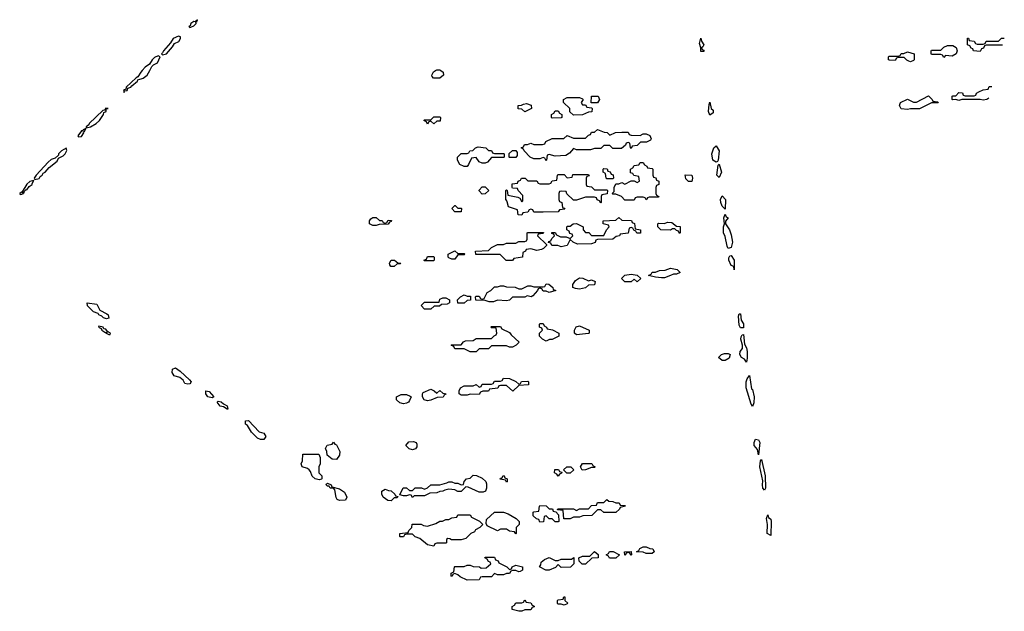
# Model space of a CAD drawing. Header units: inches. Extents: x 2701323 to 2964515, y 494916 to 722124.
# Tile 394 of 656: x 2802403 to 2808889, y 706438 to 710335. Entities that reach past the tile are written whole.
import ezdxf

# ---------------------------------------------------------------- set-up
doc = ezdxf.new("R2010")
doc.units = ezdxf.units.IN
doc.header["$MEASUREMENT"] = 0
doc.layers.add('C8700', color=7, linetype='Continuous')
doc.layers.add('C8701', color=7, linetype='Continuous')

msp = doc.modelspace()

# ---------------------------------------------------------------- linework, layer by layer
at = {"layer": 'C8700', "color": 2}
for points, elevation in [([(2803210.4, 710000), (2803201.6, 709990), (2803182, 709958), (2803170, 709952), (2803104, 709890), (2803102, 709878), (2803087.3, 709870), (2803090, 709854), (2803092.9, 709867.1), (2803110, 709868.4), (2803116, 709884), (2803134.5, 709890), (2803140.5, 709899.5), (2803179.5, 709930), (2803181.6, 709938.4), (2803217.2, 709950), (2803242.9, 709970), (2803259.8, 710000)], 6), ([(2805177, 710000), (2805192, 709990), (2805194, 709970), (2805170, 709948.7), (2805128.7, 709948.7), (2805120.4, 709960.4), (2805118, 709970), (2805128.7, 709991.3), (2805142.5, 710000)], 2), ([(2808787.8, 709817.3), (2808774, 709810), (2808750, 709804), (2808730, 709808.7), (2808610, 709808), (2808590, 709802), (2808570, 709808), (2808550, 709806), (2808546, 709810), (2808546, 709830), (2808550, 709834), (2808570, 709834), (2808590, 709854), (2808612.7, 709852.7), (2808618, 709838), (2808630, 709834), (2808690, 709834), (2808702, 709838), (2808706, 709850), (2808720.4, 709859.6), (2808748.4, 709871.6), (2808782, 709878), (2808790, 709894), (2808807.4, 709894)], 2)]:
    msp.add_lwpolyline(points, dxfattribs=dict(at, elevation=elevation))
for points, elevation in [([(2806110, 709774), (2806130, 709774), (2806138, 709758), (2806170, 709754), (2806174, 709750), (2806172.7, 709727.3), (2806150, 709726), (2806110, 709708), (2806050, 709706), (2806027.3, 709727.3), (2806026, 709750), (2805986, 709790), (2805986, 709810), (2806010, 709822), (2806090, 709822), (2806110, 709814), (2806114, 709810), (2806102, 709790)], 2), ([(2806210, 709786), (2806167.3, 709787.3), (2806168.9, 709831.1), (2806214, 709830), (2806222, 709810)], 2), ([(2808450, 709786), (2808410, 709788), (2808330, 709748), (2808270, 709748), (2808250, 709742), (2808210, 709748), (2808198, 709770), (2808206, 709790), (2808250, 709812), (2808290, 709792), (2808310, 709792), (2808390, 709832), (2808414, 709810), (2808418, 709798), (2808450, 709794), (2808454, 709790)], 2), ([(2805730, 709728.7), (2805710, 709746), (2805687.3, 709747.3), (2805686, 709770), (2805708.4, 709771.6), (2805721.2, 709778.8), (2805742, 709782), (2805771.3, 709771.3), (2805774, 709750)], 2), ([(2806950, 709706), (2806941.2, 709730), (2806944, 709776), (2806950, 709792), (2806958, 709750), (2806970, 709738), (2806971.8, 709730), (2806970, 709722)], 2), ([(2802970, 709752.3), (2802962, 709738), (2802950, 709736), (2802860.7, 709650), (2802858, 709642), (2802840.7, 709630), (2802841.4, 709621.4), (2802870, 709628.9), (2802906, 709650), (2802929.4, 709670), (2802954, 709710), (2802957.2, 709722.8), (2802971.8, 709730), (2802973.2, 709746.8), (2802986, 709750)], 6), ([(2805130, 709648), (2805110, 709666), (2805098, 709662), (2805090, 709646), (2805082, 709662), (2805066, 709670), (2805070, 709674), (2805110, 709674), (2805130, 709694), (2805170, 709694), (2805174, 709690), (2805172.7, 709667.3), (2805150, 709666)], 2), ([(2805910, 709686), (2805906, 709690), (2805906, 709710), (2805922, 709718), (2805930, 709734), (2805950, 709734), (2805958, 709718), (2805974, 709710), (2805974, 709690), (2805970, 709688)], 2), ([(2802838, 709618), (2802821, 709610), (2802818, 709602), (2802810, 709602.7), (2802786, 709570), (2802790, 709564), (2802810, 709564.9), (2802825.2, 709590), (2802823.1, 709596.9), (2802830, 709598)], 6), ([(2806290, 709574), (2806328.4, 709591.6), (2806370, 709594), (2806410, 709594), (2806418, 709578), (2806430, 709574), (2806490, 709572), (2806510, 709582), (2806530, 709582), (2806552.7, 709572.7), (2806562, 709550), (2806558, 709542), (2806531.1, 709528.9), (2806492.7, 709527.3), (2806470, 709506), (2806438, 709502), (2806430, 709486), (2806426, 709490), (2806422, 709522), (2806410, 709526), (2806398, 709522), (2806392.7, 709507.3), (2806367.3, 709487.3), (2806310, 709486), (2806290, 709506), (2806250, 709506), (2806230, 709486), (2806190, 709486), (2806163.6, 709476.4), (2806070, 709478), (2806050, 709486), (2806023.6, 709456.4), (2805999.6, 709440.4), (2805930, 709435.3), (2805890, 709446), (2805878, 709442), (2805874, 709410), (2805870, 709406), (2805862, 709422), (2805850, 709426), (2805830, 709418), (2805790, 709418), (2805766, 709430), (2805726, 709470), (2805722, 709482), (2805706, 709490), (2805722, 709498), (2805728.4, 709511.6), (2805747.3, 709512.7), (2805770, 709522), (2805790, 709512), (2805847.3, 709512.7), (2805862, 709518), (2805868.4, 709531.6), (2805910, 709552), (2805987.3, 709552.7), (2806010, 709572), (2806050, 709554), (2806130, 709554), (2806150, 709574), (2806162, 709578), (2806170, 709594), (2806190, 709594), (2806210, 709612), (2806252.7, 709592.7), (2806271.6, 709591.6)], 2), ([(2805490, 709474), (2805510, 709474), (2805518, 709458), (2805530, 709454), (2805590, 709454), (2805594, 709450), (2805594, 709430), (2805590, 709426), (2805510, 709426), (2805483.6, 709396.4), (2805470, 709388.7), (2805448.9, 709388.9), (2805430, 709398), (2805410, 709426), (2805378, 709422), (2805359.8, 709380.2), (2805350, 709368.7), (2805330, 709368.7), (2805301.2, 709381.2), (2805286, 709410), (2805286, 709430), (2805310, 709454), (2805350, 709454), (2805362, 709458), (2805368.4, 709471.6), (2805387.3, 709472.7), (2805406, 709490), (2805423.1, 709496.9), (2805474, 709490)], 2), ([(2806990, 709395.3), (2806968, 709410), (2806962, 709450), (2806975.3, 709490), (2806990, 709504.7), (2807010.2, 709470), (2807004.7, 709410), (2806999.8, 709400.2)], 2), ([(2802710, 709488), (2802677.3, 709470), (2802659.1, 709450), (2802658, 709442), (2802636.7, 709423.3), (2802610, 709413.3), (2802590, 709397), (2802510.8, 709310), (2802498.8, 709290), (2802502, 709282), (2802530, 709288.9), (2802537.7, 709302.3), (2802550, 709310.8), (2802557.1, 709322.9), (2802571.3, 709330), (2802598, 709362), (2802650, 709403), (2802658, 709422), (2802690, 709438.4), (2802702.9, 709450), (2802713.8, 709473.8)], 6), ([(2805630, 709426), (2805626, 709430), (2805627.3, 709452.7), (2805650, 709474), (2805670, 709474), (2805679.6, 709459.6), (2805679.6, 709440.4), (2805670, 709426)], 2), ([(2806530, 709148), (2806522, 709162), (2806510, 709166), (2806470, 709166), (2806458, 709162), (2806450, 709146), (2806390, 709146), (2806366, 709170), (2806330, 709186), (2806310, 709186), (2806306, 709190), (2806318, 709202), (2806318, 709230), (2806330, 709254), (2806350, 709254), (2806370, 709262), (2806390, 709252), (2806430, 709274), (2806450, 709274), (2806470, 709262), (2806486, 709270), (2806482, 709302), (2806447.3, 709307.3), (2806442, 709322), (2806426, 709326), (2806426, 709350), (2806442, 709358), (2806450, 709374), (2806482, 709378), (2806490, 709394), (2806510, 709394), (2806518, 709378), (2806534, 709370), (2806538, 709358), (2806570, 709354), (2806574, 709350), (2806574, 709310), (2806578, 709298), (2806592.7, 709292.7), (2806598, 709278), (2806614, 709270), (2806614, 709250), (2806598, 709242), (2806594, 709230), (2806594, 709190), (2806598, 709178), (2806614, 709170), (2806610, 709166), (2806550, 709166), (2806538, 709162)], 2), ([(2807010, 709295.3), (2806995.3, 709310), (2807003.1, 709376.9), (2807010, 709382), (2807026, 709330)], 2), ([(2806190, 709214), (2806270, 709214), (2806274, 709210), (2806272.7, 709187.3), (2806238, 709182), (2806234, 709170), (2806234, 709130), (2806230, 709126), (2806222, 709142), (2806207.3, 709147.3), (2806202, 709162), (2806190, 709166), (2806130, 709166), (2806070, 709146), (2806050, 709146), (2806007.3, 709187.3), (2806002, 709202), (2805970, 709206), (2805958, 709202), (2805954, 709190), (2805954, 709150), (2805958, 709138), (2805974, 709130), (2805978, 709098), (2805990, 709094), (2805992.7, 709087.3), (2805958, 709082), (2805950, 709068), (2805850, 709066), (2805790, 709066), (2805782, 709082), (2805770, 709086), (2805758, 709082), (2805750, 709066), (2805718, 709062), (2805710, 709048), (2805686, 709050), (2805682, 709082), (2805622, 709102), (2805614.6, 709134.6), (2805610, 709146), (2805606, 709146), (2805606, 709210), (2805610, 709214), (2805614, 709210), (2805618, 709178), (2805684.7, 709164.7), (2805698, 709158), (2805710, 709134), (2805718, 709142), (2805716.4, 709176.4), (2805686, 709210), (2805682, 709222), (2805650, 709226), (2805646, 709230), (2805647.3, 709252.7), (2805682, 709258), (2805686, 709270), (2805702, 709278), (2805708.4, 709291.6), (2805731.6, 709291.6), (2805750, 709274), (2805810, 709274), (2805818, 709258), (2805830, 709254), (2805890, 709254), (2805902, 709258), (2805910, 709274), (2805942, 709278), (2805946, 709310), (2805950, 709314), (2805990, 709314), (2806010, 709294), (2806042, 709298), (2806046, 709314), (2806150, 709314), (2806154, 709306), (2806138, 709302), (2806134, 709290), (2806134, 709250), (2806138, 709238), (2806170, 709234)], 2), ([(2806270, 709286), (2806266, 709290), (2806262, 709322), (2806246, 709330), (2806246, 709350), (2806250, 709354), (2806271.6, 709351.6), (2806278, 709338), (2806292.7, 709332.7), (2806298, 709318), (2806312.7, 709312.7), (2806314, 709290), (2806310, 709286)], 2), ([(2806830, 709268), (2806808.4, 709268.4), (2806790, 709286), (2806787.3, 709312.7), (2806831.1, 709311.1), (2806834, 709290)], 2), ([(2802495.3, 709275.3), (2802470, 709269.2), (2802450, 709251.8), (2802419.8, 709200.2), (2802402.8, 709190), (2802404.5, 709184.5), (2802410, 709184), (2802428, 709190), (2802422, 709198), (2802430, 709192), (2802434.2, 709205.8), (2802444.7, 709215.3), (2802450, 709214), (2802464.8, 709235.2), (2802486, 709250), (2802484.7, 709255.3)], 6), ([(2805450, 709186), (2805428.4, 709208.4), (2805428.4, 709211.6), (2805450, 709234), (2805470, 709234), (2805494, 709210), (2805470, 709188)], 2), ([(2807050, 709086), (2807030, 709106), (2807022, 709130), (2807019, 709150), (2807030, 709174), (2807051.7, 709150)], 2), ([(2805290, 709094), (2805310, 709094), (2805314, 709090), (2805310, 709068), (2805269, 709069), (2805248.4, 709091.6), (2805268.4, 709111.6), (2805271.6, 709111.6)], 2), ([(2807070, 708828), (2807062.7, 708842.7), (2807050, 708906), (2807038, 708930), (2807038, 708970), (2807046, 708990), (2807042, 709030), (2807050, 709054), (2807056, 709036), (2807070.3, 709030), (2807052.7, 709007.3), (2807052, 708990), (2807078, 708950), (2807090, 708918), (2807098.9, 708870), (2807090, 708833.2)], 2), ([(2804810, 708994), (2804822, 708998), (2804830, 709014), (2804852.7, 709012.7), (2804850, 709006), (2804838, 709002), (2804830, 708988), (2804770, 708986), (2804750, 708978), (2804730, 708978), (2804708, 708990), (2804708, 709010), (2804716.4, 709023.6), (2804730, 709032), (2804750, 709032), (2804772.7, 709012.7), (2804791.6, 709011.6), (2804798, 708998)], 2), ([(2806468.4, 708928.4), (2806462, 708942), (2806447.3, 708947.3), (2806442, 708962), (2806430, 708966), (2806418, 708962), (2806411.6, 708928.4), (2806358, 708922), (2806354, 708910), (2806332.7, 708907.3), (2806310, 708888), (2806210, 708886), (2806198, 708882), (2806192.7, 708867.3), (2806170, 708858), (2806076.4, 708856.4), (2806048.4, 708868.4), (2806030, 708886), (2806010, 708848), (2805970, 708838), (2805947.3, 708847.3), (2805908, 708848), (2805902, 708862), (2805886, 708866), (2805887.3, 708872.7), (2805902, 708878), (2805907.3, 708892.7), (2805926, 708910), (2805922, 708922), (2805907.3, 708927.3), (2805907.3, 708932.7), (2805930, 708934), (2805938, 708918), (2805964.7, 708904.7), (2806003.6, 708903.6), (2806030, 708894), (2806046, 708910), (2806042, 708922), (2806027.3, 708927.3), (2806022, 708942), (2806006, 708950), (2806006, 708970), (2806010, 708974), (2806030, 708974), (2806048.9, 708991.1), (2806070, 708991.3), (2806114, 708970), (2806114, 708950), (2806130, 708934), (2806152.7, 708932.7), (2806170, 708914), (2806250, 708914), (2806268.4, 708951.6), (2806286, 708970), (2806282, 708982), (2806246, 708990), (2806246, 709010), (2806330, 709014), (2806350, 709032), (2806370, 709014), (2806432.7, 709012.7), (2806438, 708998), (2806451.6, 708991.6), (2806458, 708958), (2806492, 708950), (2806491.3, 708928.7)], 2), ([(2806750, 708926), (2806742, 708942), (2806730, 708946), (2806718, 708958), (2806703.6, 708956.4), (2806690, 708948), (2806626, 708950), (2806606, 708970), (2806606, 708990), (2806610, 708994), (2806650, 708992), (2806670, 709002), (2806699.6, 708999.6), (2806730, 708974), (2806752.7, 708972.7), (2806754, 708930)], 2), ([(2805810, 708815.3), (2805770, 708826), (2805738, 708822), (2805734, 708810), (2805718, 708802), (2805714, 708770), (2805658, 708762), (2805650, 708748), (2805608.4, 708748.4), (2805567.3, 708787.3), (2805408.4, 708788.4), (2805406, 708810), (2805490, 708814), (2805510, 708834), (2805550, 708854), (2805590, 708854), (2805610, 708862), (2805670, 708862), (2805690, 708874), (2805730, 708874), (2805742, 708878), (2805746, 708890), (2805746, 708930), (2805750, 708934), (2805852.7, 708932.7), (2805850, 708926), (2805818, 708922), (2805814, 708910), (2805874, 708854), (2805872.7, 708847.3), (2805852.7, 708827.3), (2805839.6, 708820.4)], 2), ([(2805290, 708794), (2805330, 708794), (2805334, 708790), (2805330, 708786), (2805290, 708786), (2805270, 708758), (2805250, 708758), (2805230, 708766), (2805226, 708770), (2805226, 708790), (2805270, 708812)], 2), ([(2807110, 708686), (2807106, 708710), (2807090, 708715.3), (2807073.2, 708750), (2807074, 708766), (2807081.2, 708778.8), (2807090, 708781), (2807110.3, 708750)], 2), ([(2804848.7, 708708.7), (2804840.4, 708720.4), (2804838, 708730), (2804849, 708751), (2804871.1, 708751.1), (2804892.7, 708732.7), (2804914, 708730), (2804910, 708726), (2804890, 708726), (2804870, 708708.7)], 2), ([(2805070, 708746), (2805066, 708750), (2805082, 708758), (2805090, 708774), (2805130, 708774), (2805134, 708770), (2805134, 708750), (2805130, 708746)], 2), ([(2806470, 708608.7), (2806450, 708626), (2806430, 708608), (2806390, 708608), (2806366, 708630), (2806390, 708652), (2806430, 708658), (2806471.1, 708651.1), (2806494, 708630)], 2), ([(2806630, 708635.3), (2806590, 708638), (2806546, 708650), (2806562, 708658), (2806570, 708672), (2806590, 708672), (2806616.4, 708683.6), (2806655.3, 708684.7), (2806690, 708698), (2806734, 708690), (2806754, 708670), (2806730, 708658), (2806710, 708658), (2806690, 708648.7), (2806650, 708635.3)], 2), ([(2805890, 708538), (2805870, 708546), (2805850, 708546), (2805842, 708562), (2805830, 708566), (2805818, 708562), (2805814, 708550), (2805783.6, 708516.4), (2805771.1, 708508.9), (2805744.7, 708515.3), (2805730, 708508), (2805650, 708508), (2805630, 708488), (2805610, 708482), (2805550, 708488), (2805523.6, 708476.4), (2805496.4, 708476.4), (2805470, 708486), (2805408, 708488), (2805406, 708510), (2805410, 708514), (2805430, 708514), (2805438, 708498), (2805450, 708494), (2805462, 708498), (2805482, 708538), (2805506, 708550), (2805530, 708574), (2805550, 708574), (2805570, 708582), (2805590, 708582), (2805610, 708574), (2805667.3, 708572.7), (2805690, 708562), (2805710, 708562), (2805750, 708582), (2805770, 708582), (2805790, 708574), (2805850, 708574), (2805862, 708578), (2805870, 708594), (2805887.3, 708592.7), (2805914, 708570), (2805918, 708558), (2805934, 708550)], 2), ([(2806150, 708614), (2806170, 708622), (2806194, 708610), (2806190, 708588), (2806150, 708586), (2806130, 708568), (2806090, 708559), (2806063.1, 708563.1), (2806046, 708570), (2806046, 708590), (2806063.1, 708616.9), (2806090, 708634), (2806111.6, 708631.6)], 2), ([(2805330, 708468), (2805288.4, 708468.4), (2805286, 708490), (2805306, 708510), (2805330, 708522), (2805350, 708514), (2805372.7, 708512.7), (2805372.7, 708487.3), (2805350, 708486)], 2), ([(2802975.2, 708364.8), (2802955.3, 708370), (2802942.9, 708382.9), (2802925.2, 708390), (2802918.9, 708398.9), (2802889.6, 708410), (2802849.5, 708450), (2802848, 708470), (2802910, 708462), (2802930, 708422), (2802977.3, 708397.3), (2802984.7, 708390), (2802990, 708369)], 2), ([(2805110, 708428.7), (2805069, 708429), (2805048, 708452), (2805070, 708474), (2805166, 708474), (2805170, 708494), (2805190, 708502), (2805210, 708502), (2805234, 708490), (2805234, 708470), (2805219.6, 708460.4), (2805182, 708458), (2805168.4, 708448.4), (2805132.7, 708447.3)], 2), ([(2807150, 708306), (2807143.2, 708323.2), (2807138, 708382), (2807142, 708398), (2807150, 708398), (2807155.9, 708355.9), (2807171.4, 708331.4), (2807170, 708306)], 2), ([(2805870, 708218), (2805846, 708230), (2805826, 708250), (2805826, 708270), (2805846, 708290), (2805842, 708302), (2805826, 708310), (2805826, 708330), (2805830, 708334), (2805850, 708334), (2805858, 708318), (2805874, 708310), (2805878, 708298), (2805911.6, 708291.6), (2805954, 708270), (2805954, 708250), (2805910, 708228), (2805892.7, 708227.3)], 2), ([(2802923.6, 708316.4), (2802922, 708310), (2802939.8, 708299.8), (2802944.7, 708290), (2802970, 708272), (2802978, 708278), (2802972, 708270), (2802990, 708261), (2802998, 708262), (2803002, 708270), (2802980.2, 708280.2), (2802970, 708296), (2802958, 708298), (2802953.2, 708310)], 6), ([(2805630, 708178), (2805610, 708186), (2805510, 708186), (2805490, 708166), (2805430, 708166), (2805410, 708148), (2805370, 708148), (2805330, 708166), (2805270, 708166), (2805262, 708182), (2805246, 708190), (2805250, 708194), (2805310, 708194), (2805327.3, 708212.7), (2805340.4, 708219.6), (2805390, 708222), (2805410, 708234), (2805510, 708234), (2805527.3, 708252.7), (2805542, 708258), (2805546, 708270), (2805542, 708302), (2805510, 708306), (2805506, 708310), (2805510, 708314), (2805570, 708314), (2805578, 708298), (2805630, 708274), (2805639.6, 708259.6), (2805694, 708210), (2805674, 708190), (2805650, 708178)], 2), ([(2806070, 708258), (2806058, 708270), (2806058, 708290), (2806068.7, 708311.3), (2806090, 708318), (2806154, 708290), (2806154, 708270), (2806150, 708268)], 2), ([(2807190, 708078), (2807178, 708098), (2807158, 708110), (2807146, 708130), (2807148.7, 708150), (2807164, 708170), (2807164, 708190), (2807154, 708230), (2807155.3, 708244.7), (2807162, 708258), (2807170, 708262), (2807178, 708198), (2807190, 708174), (2807194.6, 708150), (2807195.6, 708104.4)], 2), ([(2807050, 708089.2), (2807029.3, 708089.3), (2807006, 708110), (2807026, 708130), (2807044.7, 708135.3), (2807070, 708136), (2807082, 708130), (2807075.3, 708104.7)], 2), ([(2803510, 707934), (2803490, 707939.3), (2803479.7, 707959.7), (2803458.7, 707978.7), (2803420.9, 707990), (2803408.2, 708010), (2803410, 708032), (2803430, 708041), (2803460.7, 708020.7), (2803522, 707962), (2803532, 707950), (2803530, 707946), (2803523.6, 707936.4)], 2), ([(2805690, 707934), (2805702, 707938), (2805708.4, 707951.6), (2805750, 707954), (2805754, 707950), (2805754, 707930), (2805690, 707926), (2805651.6, 707888.4), (2805610, 707926), (2805570, 707926), (2805558, 707922), (2805551.6, 707908.4), (2805498, 707902), (2805491.6, 707888.4), (2805452.7, 707887.3), (2805438, 707882), (2805430, 707866), (2805370, 707868.7), (2805350, 707862), (2805310, 707862), (2805298, 707870), (2805298, 707890), (2805306, 707910), (2805330, 707922), (2805390, 707922), (2805410, 707932), (2805430, 707914), (2805442, 707918), (2805450, 707934), (2805510, 707934), (2805522, 707938), (2805530, 707954), (2805570, 707954), (2805582, 707958), (2805590, 707974), (2805630, 707972), (2805671.6, 707951.6)], 2), ([(2807230, 707788), (2807222, 707802), (2807188.7, 707910), (2807188.9, 707948.9), (2807194, 707970), (2807210, 707991.3), (2807224, 707904), (2807230, 707898), (2807240.4, 707850), (2807238, 707810)], 2), ([(2803670, 707844), (2803641.2, 707850), (2803629.3, 707870.7), (2803628.9, 707891.1), (2803650, 707884.7), (2803682, 707850)], 2), ([(2805150, 707874), (2805170, 707892), (2805190, 707874), (2805212, 707870), (2805198, 707862), (2805191.6, 707848.4), (2805152.7, 707847.3), (2805110, 707828.7), (2805090, 707824), (2805068, 707830), (2805055.3, 707850), (2805055.3, 707870), (2805061.2, 707878.8), (2805110, 707902), (2805134, 707890)], 2), ([(2803770, 707769), (2803744.7, 707784.7), (2803724, 707790), (2803704.7, 707815.3), (2803710, 707822), (2803730, 707818), (2803744.7, 707804.7), (2803770, 707792), (2803774, 707770)], 2), ([(2804930, 707804), (2804906, 707810), (2804886, 707830), (2804886, 707850), (2804914.6, 707865.4), (2804950, 707866), (2804976, 707856), (2804982, 707850), (2804970, 707826), (2804963.6, 707816.4), (2804950, 707808.7)], 2), ([(2804010, 707569.6), (2803990, 707569.6), (2803970, 707579.3), (2803930, 707617.2), (2803902.7, 707662.7), (2803889.4, 707670), (2803890, 707692), (2803910, 707694), (2803981, 707621), (2804011.1, 707611.1), (2804024.7, 707590)], 2), ([(2804490, 707438), (2804460.4, 707440.4), (2804427.3, 707467.3), (2804426, 707490), (2804418, 707510), (2804427.3, 707532.7), (2804462, 707538), (2804470, 707552), (2804478, 707538), (2804490, 707534), (2804511, 707490), (2804510, 707466)], 2), ([(2804990, 707502), (2804968.9, 707508.9), (2804946, 707530), (2804965.2, 707554.8), (2804997.3, 707557.3), (2805014, 707550), (2805019.6, 707539.6), (2805019.6, 707520.4), (2805010, 707508)], 2), ([(2807270, 707468), (2807264, 707504), (2807242, 707530), (2807242, 707550), (2807250, 707572), (2807270, 707566.8), (2807278.4, 707550)], 2), ([(2804375.3, 707304.7), (2804349, 707310), (2804330, 707329), (2804319, 707359), (2804309.2, 707369.2), (2804298, 707378), (2804264, 707390), (2804258, 707410), (2804266, 707430), (2804267.3, 707472.7), (2804372.7, 707472.7), (2804382, 707450), (2804382, 707410), (2804374, 707390), (2804374, 707350), (2804394, 707330), (2804394, 707310), (2804390, 707308)], 2), ([(2807310, 707235.3), (2807299, 707250), (2807295.3, 707270), (2807298, 707298), (2807279.3, 707390), (2807282, 707430), (2807290, 707438), (2807313.1, 707330), (2807315.5, 707250)], 2), ([(2805950, 707328), (2805942, 707342), (2805926, 707350), (2805928.4, 707371.6), (2805951.6, 707371.6), (2805958, 707358), (2805974, 707354), (2805972.7, 707347.3), (2805958, 707342)], 2), ([(2806008, 707348), (2805986, 707370), (2806006, 707390), (2806034, 707390), (2806054, 707370), (2806030, 707348.7)], 2), ([(2806108.4, 707368.4), (2806100.4, 707380.4), (2806098, 707390), (2806110, 707411.3), (2806171.6, 707411.6), (2806178, 707398), (2806194, 707390), (2806190, 707386), (2806170, 707386), (2806130, 707368.7)], 2), ([(2805430, 707222), (2805356.4, 707256.4), (2805342, 707258), (2805310, 707228), (2805290, 707228), (2805270, 707238), (2805230, 707242), (2805203.6, 707236.4), (2805190, 707228.7), (2805170, 707228), (2805150, 707218), (2805103.6, 707216.4), (2805070, 707198), (2805002, 707198), (2804990, 707188), (2804982, 707202), (2804970, 707206), (2804950, 707198), (2804930, 707198), (2804906, 707206), (2804929, 707251), (2804951.6, 707251.6), (2804970, 707234), (2804990, 707234), (2805008.7, 707251.3), (2805050, 707251.3), (2805070, 707242), (2805090, 707252), (2805110, 707271.3), (2805170, 707272), (2805216.4, 707283.6), (2805230, 707291.3), (2805250, 707291.3), (2805270, 707282), (2805290, 707282), (2805310, 707272), (2805326, 707274), (2805330, 707294), (2805346, 707310), (2805370, 707314), (2805390, 707334), (2805411.6, 707331.6), (2805450, 707314), (2805472.7, 707292.7), (2805478, 707278), (2805478, 707250), (2805472, 707230), (2805456.9, 707223.1)], 2), ([(2805610, 707288), (2805602, 707302), (2805568.4, 707308.4), (2805570, 707314), (2805582, 707318), (2805588.4, 707331.6), (2805594, 707330), (2805598, 707318), (2805614, 707310), (2805614, 707290)], 2), ([(2804510, 707167.6), (2804495.1, 707175.1), (2804488.1, 707188.1), (2804479, 707239), (2804469, 707249), (2804448, 707250), (2804442, 707262), (2804430, 707262), (2804422, 707270), (2804423.1, 707276.9), (2804430, 707282), (2804454, 707270), (2804458, 707258), (2804510, 707244.7), (2804542, 707222), (2804558.8, 707190), (2804550, 707169.6)], 2), ([(2804850, 707166), (2804828.4, 707168.4), (2804798, 707190), (2804788, 707210), (2804788, 707230), (2804810, 707242), (2804832.7, 707232.7), (2804850, 707232), (2804874, 707210), (2804878, 707198), (2804894, 707194), (2804890, 707186), (2804870, 707186)], 2), ([(2806250, 707088), (2806230, 707106), (2806210, 707106), (2806171.6, 707068.4), (2806112.7, 707067.3), (2806090, 707058), (2806050, 707058), (2806030, 707048), (2805987.3, 707047.3), (2805982, 707102), (2805946, 707106), (2805947.3, 707112.7), (2806050, 707112), (2806070, 707102), (2806090, 707114), (2806150, 707114), (2806170, 707134), (2806202, 707138), (2806210, 707154), (2806250, 707154), (2806270, 707174), (2806283.6, 707163.6), (2806310, 707162), (2806330, 707152), (2806351.6, 707151.6), (2806358, 707138), (2806390, 707134), (2806394, 707130), (2806358, 707122), (2806354, 707110), (2806330, 707088)], 2), ([(2805930, 707028), (2805910, 707046), (2805890, 707046), (2805870, 707066), (2805858, 707062), (2805852.7, 707027.3), (2805830, 707026), (2805822, 707042), (2805807.3, 707047.3), (2805786, 707066), (2805786, 707090), (2805790, 707094), (2805822, 707098), (2805826, 707130), (2805830, 707134), (2805871.6, 707131.6), (2805890, 707114), (2805912.7, 707112.7), (2805918, 707098), (2805934, 707094), (2805952.7, 707072.7), (2805954, 707030), (2805950, 707028)], 2), ([(2805248, 706908), (2805236.4, 706916.4), (2805222, 706918), (2805214, 706910), (2805214, 706890), (2805210, 706886), (2805150, 706886), (2805138, 706882), (2805130, 706868), (2805090, 706875.3), (2805038, 706918), (2805008.4, 706928.4), (2804990, 706946), (2804950, 706946), (2804938, 706942), (2804931.6, 706928.4), (2804910, 706928), (2804906, 706930), (2804906, 706950), (2804962, 706958), (2804966, 706970), (2804986, 706990), (2804988.4, 707011.6), (2805047.3, 707012.7), (2805063.6, 707003.6), (2805090, 706998), (2805143.1, 707016.9), (2805170, 707032), (2805187.3, 707032.7), (2805210, 707042), (2805230, 707042), (2805250, 707054), (2805282, 707058), (2805290, 707074), (2805370, 707074), (2805378, 707058), (2805431.6, 707031.6), (2805454, 707010), (2805434, 706990), (2805405.4, 706974.6), (2805398, 706962), (2805374, 706950), (2805342, 706918), (2805310, 706908)], 2), ([(2805670, 706948), (2805662, 706962), (2805630, 706966), (2805610, 706978), (2805570, 706978), (2805550, 706968), (2805482, 707002), (2805476.4, 707016.4), (2805478, 707042), (2805530, 707092), (2805590, 707092), (2805619.6, 707079.6), (2805674, 707050), (2805694, 707030), (2805694, 707010), (2805674, 706990), (2805674, 706950)], 2), ([(2807350, 706938), (2807326, 706950), (2807328.7, 707010), (2807322, 707050), (2807330, 707074), (2807336, 707056), (2807350, 707044.7), (2807352.9, 707030)], 2), ([(2806530, 706818), (2806510, 706828), (2806466, 706830), (2806482, 706838), (2806488.7, 706851.3), (2806510, 706862), (2806530, 706862), (2806552.7, 706852.7), (2806574, 706850), (2806582, 706830), (2806570, 706818)], 2), ([(2805630, 706714), (2805642, 706718), (2805646, 706730), (2805670, 706742), (2805714, 706730), (2805714, 706710), (2805699.6, 706700.4), (2805690, 706698), (2805670, 706706), (2805650, 706706), (2805638, 706702), (2805630, 706686), (2805610, 706686), (2805590, 706678), (2805550, 706678), (2805530, 706686), (2805510, 706666), (2805450, 706666), (2805438, 706662), (2805430, 706646), (2805350, 706644), (2805304, 706664), (2805290, 706678), (2805270, 706686), (2805258, 706682), (2805250, 706668), (2805246, 706670), (2805246, 706690), (2805262, 706698), (2805266, 706730), (2805270, 706734), (2805330, 706734), (2805350, 706742), (2805370, 706742), (2805390, 706734), (2805431.6, 706731.6), (2805442, 706722), (2805476.4, 706723.6), (2805506, 706750), (2805502, 706762), (2805490, 706766), (2805482, 706782), (2805466, 706790), (2805470, 706794), (2805530, 706794), (2805538, 706778), (2805554, 706770), (2805558, 706758), (2805611.6, 706731.6)], 2), ([(2805970, 706726), (2805950, 706746), (2805932.7, 706727.3), (2805890, 706708), (2805868.4, 706708.4), (2805826, 706730), (2805835.3, 706744.7), (2805838, 706762), (2805860.4, 706779.6), (2805890, 706792), (2805930, 706772), (2805950, 706772), (2805970, 706782), (2806038, 706782), (2806052.7, 706792.7), (2806054, 706750), (2806032, 706728)], 2), ([(2806130, 706748), (2806108.4, 706748.4), (2806087.3, 706767.3), (2806086, 706790), (2806110, 706802), (2806158, 706802), (2806190, 706832), (2806212.7, 706812.7), (2806214, 706790), (2806172.7, 706787.3)], 2), ([(2806330, 706788), (2806288.4, 706788.4), (2806282, 706802), (2806266, 706810), (2806282, 706818), (2806288.4, 706831.6), (2806311.6, 706831.6), (2806354, 706810)], 2), ([(2806430, 706808.7), (2806422, 706822), (2806410, 706826), (2806398, 706822), (2806394, 706810), (2806388, 706808), (2806386, 706830), (2806431.6, 706831.6), (2806434, 706810)], 2), ([(2805690, 706438), (2805646, 706450), (2805646, 706470), (2805662, 706478), (2805670, 706494), (2805710, 706494), (2805722, 706498), (2805730, 706514), (2805738, 706498), (2805770, 706494), (2805778, 706478), (2805792.7, 706472.7), (2805792.7, 706467.3), (2805778, 706462), (2805770, 706448.7), (2805730, 706448.7), (2805710, 706438)], 2), ([(2805990, 706478), (2805970, 706486), (2805950, 706486), (2805946, 706490), (2805946, 706510), (2805950, 706514), (2805982, 706518), (2805987.3, 706532.7), (2805994, 706534), (2805994, 706510), (2806012.7, 706492.7), (2806010, 706488)], 2)]:
    msp.add_lwpolyline(points, close=True, dxfattribs=dict(at, elevation=elevation))
at = {"layer": 'C8701', "color": 2}
for points, elevation in [([(2803574.6, 710334.6), (2803558.8, 710321.2), (2803550, 710322.7), (2803531, 710310), (2803525.2, 710294.8), (2803518, 710290), (2803523.5, 710283.5), (2803530, 710284.9), (2803550, 710294.8), (2803565.2, 710310), (2803562, 710318), (2803570, 710322)], 6), ([(2803450, 710225.2), (2803414.8, 710210), (2803397.1, 710182.9), (2803350, 710128.7), (2803344.4, 710115.6), (2803336, 710110), (2803343, 710103), (2803370, 710108.9), (2803410, 710156), (2803422.3, 710177.7), (2803451.6, 710190), (2803462.7, 710210), (2803462, 710222)], 6), ([(2806890, 710126), (2806889, 710130), (2806889, 710150), (2806881.2, 710178.8), (2806890, 710214), (2806893.7, 710193.7), (2806910.3, 710170), (2806903.6, 710156.4), (2806894, 710150), (2806898, 710138), (2806910, 710134), (2806910, 710126)], 2), ([(2808545.4, 710094.6), (2808502, 710098), (2808490, 710086), (2808482, 710102), (2808470, 710106), (2808410, 710106), (2808406, 710110), (2808406, 710130), (2808410, 710134), (2808470, 710134), (2808490, 710154), (2808515.3, 710164.7), (2808550, 710164.7), (2808571.3, 710151.3), (2808578, 710130), (2808571.1, 710108.9)], 2), ([(2808270, 710058), (2808260.4, 710060.4), (2808247.3, 710067.3), (2808230, 710086), (2808190, 710086), (2808178, 710082), (2808170, 710066), (2808132.7, 710067.3), (2808126, 710070), (2808126, 710090), (2808130, 710094), (2808190, 710094), (2808202, 710098), (2808208.4, 710111.6), (2808227.3, 710112.7), (2808250, 710122), (2808294, 710110), (2808294, 710070), (2808290, 710066)], 2)]:
    msp.add_lwpolyline(points, close=True, dxfattribs=dict(at, elevation=elevation))
for points, elevation in [([(2808730, 710126), (2808686, 710130), (2808682, 710142), (2808670, 710146), (2808662, 710162), (2808646, 710170), (2808647.3, 710212.7), (2808652.7, 710212.7), (2808658, 710198), (2808690, 710194), (2808698, 710178), (2808710, 710174), (2808750, 710174), (2808762, 710178), (2808770, 710194), (2808850, 710194), (2808870, 710214), (2808888.7, 710211.9)], 2), ([(2808877, 710166), (2808770, 710166), (2808758, 710162), (2808752.7, 710147.3), (2808738, 710142), (2808730, 710126)], 2), ([(2803259.8, 710000), (2803274.3, 710025.7), (2803283.5, 710036.5), (2803310, 710050.7), (2803328.7, 710090), (2803315.9, 710095.9), (2803290, 710085.1), (2803274.9, 710070), (2803258, 710042), (2803230, 710022), (2803210.4, 710000)], 6), ([(2805142.5, 710000), (2805150, 710004.7), (2805170, 710004.7), (2805177, 710000)], 2)]:
    msp.add_lwpolyline(points, dxfattribs=dict(at, elevation=elevation))

doc.saveas('drawing.dxf')
